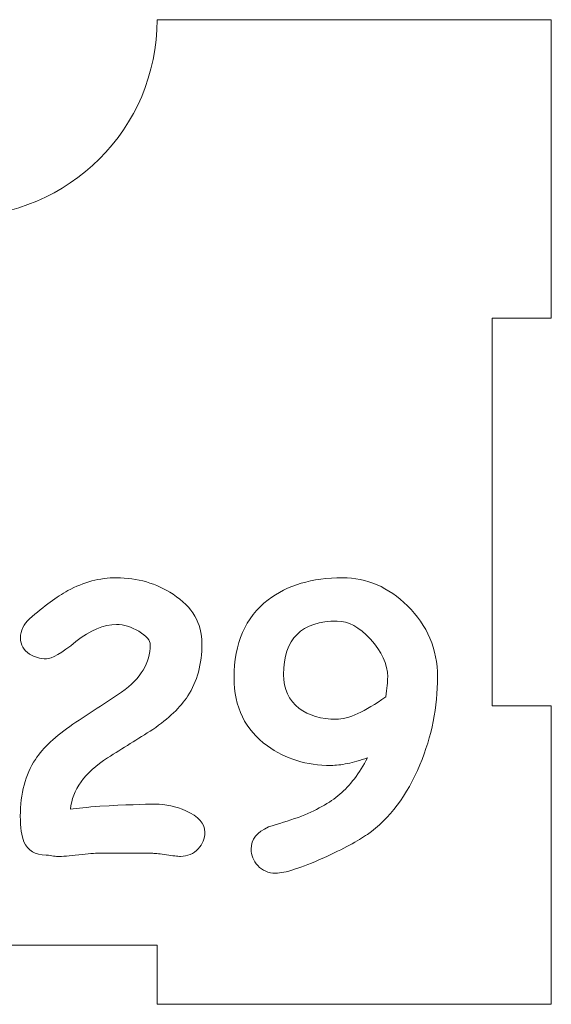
# Model space of a CAD drawing. Header units: millimetres. Extents: x -811 to 1340, y -192 to 870.
# Tile 268 of 656: x 702 to 729, y 112 to 162. Entities that reach past the tile are written whole.
import ezdxf

# ---------------------------------------------------------------- set-up
doc = ezdxf.new("R2010")
doc.units = ezdxf.units.MM
doc.header["$MEASUREMENT"] = 0
doc.layers.add('layer 1', color=7, linetype='Continuous')

msp = doc.modelspace()

# ---------------------------------------------------------------- linework, layer by layer
at = {"layer": 'layer 1', "color": 250, "lineweight": 9}
msp.add_open_spline([(728.8618, 127.1878), (728.8618, 127.1878), (728.8618, 112.0378), (728.8618, 112.0378), (728.8618, 112.0378), (728.8618, 112.0378), (708.8618, 112.0378), (708.8618, 112.0378), (708.8618, 112.0378), (708.8618, 112.0378), (708.8618, 115.0378), (708.8618, 115.0378), (708.8618, 115.0378), (708.8618, 115.0378), (688.8618, 115.0378), (688.8618, 115.0378), (688.8618, 115.0378), (688.8618, 115.0378), (688.8618, 112.0378), (688.8618, 112.0378), (688.8618, 112.0378), (688.8618, 112.0378), (668.8618, 112.0378), (668.8618, 112.0378), (668.8618, 112.0378), (668.8618, 112.0378), (668.8618, 127.1878), (668.8618, 127.1878), (668.8618, 127.1878), (668.8618, 127.1878), (671.8618, 127.1878), (671.8618, 127.1878), (671.8618, 127.1878), (671.8618, 127.1878), (671.8618, 146.8878), (671.8618, 146.8878), (671.8618, 146.8878), (671.8618, 146.8878), (668.8618, 146.8878), (668.8618, 146.8878), (668.8618, 146.8878), (668.8618, 146.8878), (668.8618, 162.0378), (668.8618, 162.0378), (668.8618, 162.0378), (668.8618, 162.0378), (688.8617, 162.0378), (688.8617, 162.0378), (688.8617, 162.0378), (688.8617, 156.5159), (693.3399, 152.0378), (698.8617, 152.0378), (698.8617, 152.0378), (704.3835, 152.0378), (708.8617, 156.5159), (708.8617, 162.0378), (708.8617, 162.0378), (708.8617, 162.0378), (728.8618, 162.0378), (728.8618, 162.0378), (728.8618, 162.0378), (728.8618, 162.0378), (728.8618, 146.8878), (728.8618, 146.8878), (728.8618, 146.8878), (728.8618, 146.8878), (725.8618, 146.8878), (725.8618, 146.8878), (725.8618, 146.8878), (725.8618, 146.8878), (725.8618, 127.1878), (725.8618, 127.1878), (725.8618, 127.1878), (725.8618, 127.1878), (728.8618, 127.1878), (728.8618, 127.1878)], degree=3, knots=[0, 0, 0, 0, 0.05, 0.05, 0.05, 0.05, 0.1, 0.1, 0.1, 0.1, 0.15, 0.15, 0.15, 0.15, 0.2, 0.2, 0.2, 0.2, 0.25, 0.25, 0.25, 0.25, 0.3, 0.3, 0.3, 0.3, 0.35, 0.35, 0.35, 0.35, 0.4, 0.4, 0.4, 0.4, 0.45, 0.45, 0.45, 0.45, 0.5, 0.5, 0.5, 0.5, 0.55, 0.55, 0.55, 0.55, 0.6, 0.6, 0.6, 0.6, 0.65, 0.65, 0.65, 0.65, 0.7, 0.7, 0.7, 0.7, 0.75, 0.75, 0.75, 0.75, 0.8, 0.8, 0.8, 0.8, 0.85, 0.85, 0.85, 0.85, 0.9, 0.9, 0.9, 0.9, 1, 1, 1, 1], dxfattribs=at)
at = {"layer": 'layer 1', "color": 114, "lineweight": 9}
for points, knots in [([(710.0486, 119.5507), (709.8979, 119.5507), (709.6594, 119.5757), (709.3359, 119.6291), (709.3359, 119.6291), (709.0157, 119.6794), (708.7834, 119.7045), (708.6422, 119.7045), (708.6422, 119.7045), (708.6422, 119.7045), (705.9391, 119.714), (705.9391, 119.714), (705.9391, 119.714), (705.7037, 119.714), (705.3521, 119.6856), (704.8812, 119.6291), (704.8812, 119.6291), (704.4071, 119.5726), (704.0524, 119.5444), (703.8137, 119.5444), (703.8137, 119.5444), (703.7448, 119.5444), (703.6473, 119.5569), (703.5187, 119.5821), (703.5187, 119.5821), (703.39, 119.6072), (703.2927, 119.6167), (703.2236, 119.6167), (703.2236, 119.6167), (702.6711, 119.6167), (702.2975, 119.8427), (702.1027, 120.2884), (702.1027, 120.2884), (701.9804, 120.5709), (701.9176, 121.0073), (701.9176, 121.5945), (701.9176, 121.5945), (701.9176, 122.7402), (702.1718, 123.7009), (702.6804, 124.4732), (702.6804, 124.4732), (703.0729, 125.0666), (703.7071, 125.6632), (704.586, 126.2564), (704.586, 126.2564), (705.4148, 126.8027), (706.2374, 127.3458), (707.06, 127.8826), (707.06, 127.8826), (708.03, 128.589), (708.5135, 129.3895), (708.5135, 130.2843), (708.5135, 130.2843), (708.5135, 130.5166), (708.3187, 130.749), (707.9327, 130.9781), (707.9327, 130.9781), (707.5465, 131.2073), (707.1697, 131.3234), (706.8025, 131.3234), (706.8025, 131.3234), (706.1526, 131.3234), (705.4651, 131.0346), (704.7367, 130.4538), (704.7367, 130.4538), (704.0116, 129.873), (703.5123, 129.5842), (703.2424, 129.5842), (703.2424, 129.5842), (702.916, 129.5842), (702.6334, 129.6627), (702.3885, 129.8227), (702.3885, 129.8227), (702.0808, 130.0206), (701.927, 130.2936), (701.927, 130.6422), (701.927, 130.6422), (701.927, 131.0158), (702.0808, 131.3391), (702.3885, 131.6091), (702.3885, 131.6091), (703.1294, 132.2652), (703.7761, 132.7424), (704.3287, 133.0438), (704.3287, 133.0438), (705.126, 133.4803), (705.9486, 133.6968), (706.8025, 133.6968), (706.8025, 133.6968), (707.8636, 133.6968), (708.8211, 133.4174), (709.6719, 132.8587), (709.6719, 132.8587), (710.6482, 132.2213), (711.1349, 131.3894), (711.1349, 130.3596), (711.1349, 130.3596), (711.1349, 129.3174), (710.8962, 128.4288), (710.416, 127.7006), (710.416, 127.7006), (710.0424, 127.1167), (709.4522, 126.5516), (708.6422, 125.9989), (708.6422, 125.9989), (707.8762, 125.5156), (707.1101, 125.0321), (706.3442, 124.5549), (706.3442, 124.5549), (705.1794, 123.7951), (704.5515, 122.9286), (704.4668, 121.9524), (704.4668, 121.9524), (704.8027, 121.9963), (705.3018, 122.0433), (705.958, 122.0998), (705.958, 122.0998), (707.2639, 122.1658), (708.1995, 122.2004), (708.7615, 122.2004), (708.7615, 122.2004), (709.2889, 122.2004), (709.8101, 122.0874), (710.3249, 121.8613), (710.3249, 121.8613), (710.9622, 121.5788), (711.2824, 121.2145), (711.2824, 120.775), (711.2824, 120.775), (711.2824, 120.4548), (711.1694, 120.1754), (710.9434, 119.9369), (710.9434, 119.9369), (710.7016, 119.6794), (710.4065, 119.5507), (710.0486, 119.5507)], [0, 0, 0, 0, 0.0285714, 0.0285714, 0.0285714, 0.0285714, 0.0571429, 0.0571429, 0.0571429, 0.0571429, 0.0857143, 0.0857143, 0.0857143, 0.0857143, 0.1142857, 0.1142857, 0.1142857, 0.1142857, 0.1428571, 0.1428571, 0.1428571, 0.1428571, 0.1714286, 0.1714286, 0.1714286, 0.1714286, 0.2, 0.2, 0.2, 0.2, 0.2285714, 0.2285714, 0.2285714, 0.2285714, 0.2571429, 0.2571429, 0.2571429, 0.2571429, 0.2857143, 0.2857143, 0.2857143, 0.2857143, 0.3142857, 0.3142857, 0.3142857, 0.3142857, 0.3428571, 0.3428571, 0.3428571, 0.3428571, 0.3714286, 0.3714286, 0.3714286, 0.3714286, 0.4, 0.4, 0.4, 0.4, 0.4285714, 0.4285714, 0.4285714, 0.4285714, 0.4571429, 0.4571429, 0.4571429, 0.4571429, 0.4857143, 0.4857143, 0.4857143, 0.4857143, 0.5142857, 0.5142857, 0.5142857, 0.5142857, 0.5428571, 0.5428571, 0.5428571, 0.5428571, 0.5714286, 0.5714286, 0.5714286, 0.5714286, 0.6, 0.6, 0.6, 0.6, 0.6285714, 0.6285714, 0.6285714, 0.6285714, 0.6571429, 0.6571429, 0.6571429, 0.6571429, 0.6857143, 0.6857143, 0.6857143, 0.6857143, 0.7142857, 0.7142857, 0.7142857, 0.7142857, 0.7428571, 0.7428571, 0.7428571, 0.7428571, 0.7714286, 0.7714286, 0.7714286, 0.7714286, 0.8, 0.8, 0.8, 0.8, 0.8285714, 0.8285714, 0.8285714, 0.8285714, 0.8571429, 0.8571429, 0.8571429, 0.8571429, 0.8857143, 0.8857143, 0.8857143, 0.8857143, 0.9142857, 0.9142857, 0.9142857, 0.9142857, 0.9428571, 0.9428571, 0.9428571, 0.9428571, 1, 1, 1, 1]), ([(719.539, 124.5549), (719.1654, 124.4262), (718.8232, 124.3289), (718.5124, 124.266), (718.5124, 124.266), (718.2048, 124.2001), (717.9253, 124.1687), (717.6805, 124.1687), (717.6805, 124.1687), (716.4499, 124.1687), (715.3731, 124.4984), (714.4532, 125.1608), (714.4532, 125.1608), (713.3261, 125.9708), (712.761, 127.126), (712.761, 128.6298), (712.761, 128.6298), (712.761, 130.369), (713.3387, 131.6844), (714.4909, 132.5761), (714.4909, 132.5761), (715.4578, 133.3232), (716.7198, 133.6968), (718.2706, 133.6968), (718.2706, 133.6968), (719.5014, 133.6968), (720.6001, 133.2228), (721.5639, 132.2715), (721.5639, 132.2715), (722.5748, 131.2795), (723.0834, 130.0771), (723.0896, 128.6675), (723.0896, 128.6675), (723.096, 127.1324), (722.7977, 125.6474), (722.1981, 124.2064), (722.1981, 124.2064), (721.5482, 122.643), (720.6597, 121.4626), (719.5295, 120.6651), (719.5295, 120.6651), (719.0586, 120.3325), (718.3178, 119.9369), (717.3132, 119.4784), (717.3132, 119.4784), (716.1609, 118.9572), (715.3447, 118.6968), (714.8676, 118.6968), (714.8676, 118.6968), (714.5033, 118.6968), (714.2052, 118.8254), (713.9634, 119.0829), (713.9634, 119.0829), (713.7436, 119.3215), (713.6337, 119.6009), (713.6337, 119.9212), (713.6337, 119.9212), (713.6337, 120.4109), (713.9289, 120.7845), (714.5159, 121.0419), (714.5159, 121.0419), (715.0183, 121.202), (715.5238, 121.3652), (716.026, 121.5285), (716.026, 121.5285), (716.9208, 121.8738), (717.6239, 122.2631), (718.1356, 122.7026), (718.1356, 122.7026), (718.6473, 123.1391), (719.1151, 123.7574), (719.539, 124.5549)], [0, 0, 0, 0, 0.0526316, 0.0526316, 0.0526316, 0.0526316, 0.1052632, 0.1052632, 0.1052632, 0.1052632, 0.1578947, 0.1578947, 0.1578947, 0.1578947, 0.2105263, 0.2105263, 0.2105263, 0.2105263, 0.2631579, 0.2631579, 0.2631579, 0.2631579, 0.3157895, 0.3157895, 0.3157895, 0.3157895, 0.3684211, 0.3684211, 0.3684211, 0.3684211, 0.4210526, 0.4210526, 0.4210526, 0.4210526, 0.4736842, 0.4736842, 0.4736842, 0.4736842, 0.5263158, 0.5263158, 0.5263158, 0.5263158, 0.5789474, 0.5789474, 0.5789474, 0.5789474, 0.6315789, 0.6315789, 0.6315789, 0.6315789, 0.6842105, 0.6842105, 0.6842105, 0.6842105, 0.7368421, 0.7368421, 0.7368421, 0.7368421, 0.7894737, 0.7894737, 0.7894737, 0.7894737, 0.8421053, 0.8421053, 0.8421053, 0.8421053, 0.8947368, 0.8947368, 0.8947368, 0.8947368, 1, 1, 1, 1]), ([(718.0038, 131.4992), (717.0965, 131.4992), (716.4153, 131.2731), (715.9632, 130.8243), (715.9632, 130.8243), (715.508, 130.3723), (715.2789, 129.6941), (715.2725, 128.7867), (715.2725, 128.7867), (715.2725, 128.049), (715.5393, 127.4777), (716.0731, 127.0664), (716.0731, 127.0664), (716.5565, 126.6992), (717.1814, 126.5139), (717.9473, 126.5139), (717.9473, 126.5139), (718.255, 126.5139), (718.6192, 126.6081), (719.0398, 126.7996), (719.0398, 126.7996), (719.4573, 126.9879), (719.9346, 127.2736), (720.4682, 127.6534), (720.4682, 127.6534), (720.5279, 128.0836), (720.5593, 128.4195), (720.5593, 128.6675), (720.5593, 128.6675), (720.5531, 129.311), (720.261, 129.9484), (719.6866, 130.5795), (719.6866, 130.5795), (719.1151, 131.1916), (718.5564, 131.4992), (718.0038, 131.4992)], [0, 0, 0, 0, 0.1, 0.1, 0.1, 0.1, 0.2, 0.2, 0.2, 0.2, 0.3, 0.3, 0.3, 0.3, 0.4, 0.4, 0.4, 0.4, 0.5, 0.5, 0.5, 0.5, 0.6, 0.6, 0.6, 0.6, 0.7, 0.7, 0.7, 0.7, 0.8, 0.8, 0.8, 0.8, 1, 1, 1, 1])]:
    msp.add_open_spline(points, degree=3, knots=knots, dxfattribs=at)

doc.saveas('drawing.dxf')
